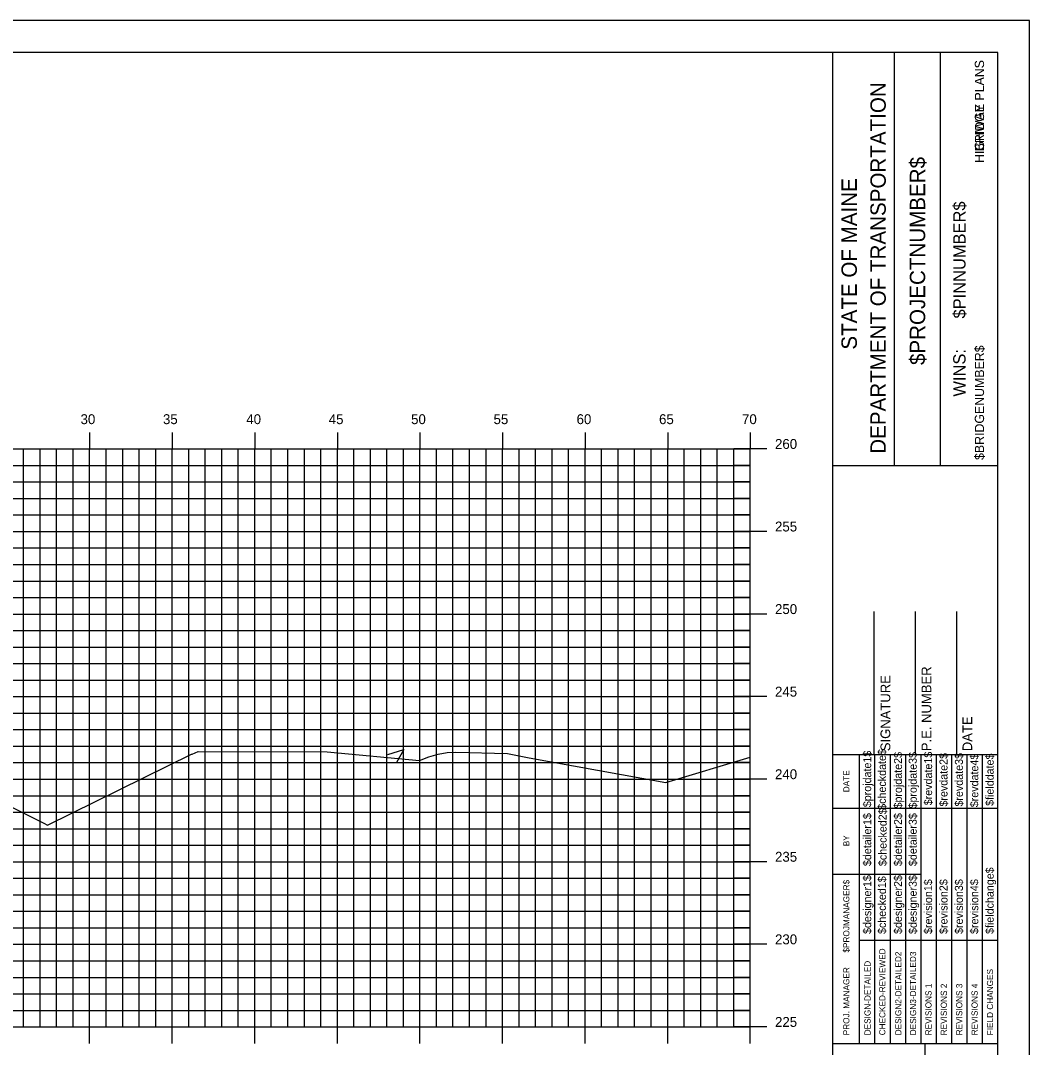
# Model space of a CAD drawing. Extents: x 1168600 to 1177589, y 610178 to 611246.
# Drawn here: x 1173756.9 to 1173818, y 610316.6 to 610378.7 of the extents above; entities that cross this region are included whole.
import ezdxf

# ---------------------------------------------------------------- set-up
doc = ezdxf.new("R2010")
doc.units = 0
for name, color, linetype in [('_Station Equation', 7, 'Continuous'), ('BORDER', 7, 'Continuous'), ('BRIDGE_TITLE', 7, 'Continuous'), ('D_Bridge_Centerline', 7, 'Continuous'), ('H_V ANNOTATION', 7, 'Continuous'), ('HIGHWAY_TITLE', 7, 'Continuous'), ('MAJOR', 7, 'Continuous'), ('MINOR', 7, 'Continuous'), ('PLOT BOUNDARY', 7, 'Continuous')]:
    doc.layers.add(name, color=color, linetype=linetype)

msp = doc.modelspace()

# ---------------------------------------------------------------- linework, layer by layer
at = {"layer": '_Station Equation'}
msp.add_lwpolyline([(1173752.581, 610332.93), (1173752.595, 610332.929), (1173752.669, 610332.928), (1173752.76, 610332.882), (1173758.282, 610330.134), (1173758.513, 610330.019), (1173767.223, 610334.317), (1173767.231, 610334.314), (1173767.278, 610334.313), (1173767.625, 610334.484), (1173775.435, 610334.453), (1173781.04, 610333.93), (1173781.606, 610334.157), (1173782.16, 610334.316), (1173782.702, 610334.41), (1173783.232, 610334.44), (1173786.36, 610334.364), (1173787.685, 610334.088), (1173795.949, 610332.595), (1173801.063, 610334.139)], dxfattribs=at)
at = {"layer": 'BORDER'}
for p, q in [((1173816.063, 610376.801), (1173656.063, 610376.801)), ((1173806.063, 610271.804), (1173806.063, 610376.804)), ((1173809.792, 610351.798), (1173809.792, 610376.798)), ((1173812.587, 610351.798), (1173812.587, 610376.798)), ((1173816.063, 610271.804), (1173816.063, 610376.804)), ((1173806.064, 610351.795), (1173816.063, 610351.795)), ((1173808.563, 610334.304), (1173808.563, 610342.952)), ((1173811.063, 610334.304), (1173811.063, 610342.952)), ((1173813.563, 610334.304), (1173813.563, 610342.952)), ((1173806.063, 610334.304), (1173816.063, 610334.304)), ((1173806.063, 610316.804), (1173816.063, 610316.804)), ((1173811.654, 610281.804), (1173811.654, 610316.804))]:
    msp.add_line(p, q, dxfattribs=at)
for points in [[(1173807.678, 610331.054), (1173807.678, 610334.304)], [(1173808.61, 610316.807), (1173808.61, 610334.304)], [(1173809.542, 610334.304), (1173809.542, 610316.807)], [(1173810.474, 610316.807), (1173810.474, 610334.304)], [(1173811.406, 610316.807), (1173811.406, 610334.304)], [(1173812.337, 610316.807), (1173812.337, 610334.304)], [(1173813.269, 610316.807), (1173813.269, 610334.304)], [(1173814.201, 610316.807), (1173814.201, 610334.304)], [(1173815.132, 610316.807), (1173815.132, 610334.304)], [(1173807.679, 610316.807), (1173807.679, 610333.598)], [(1173806.063, 610331.054), (1173816.063, 610331.054)], [(1173806.063, 610327.054), (1173807.679, 610327.054)], [(1173807.678, 610327.054), (1173811.405, 610327.054)], [(1173807.678, 610323.054), (1173816.063, 610323.054)]]:
    msp.add_lwpolyline(points, dxfattribs=at)
at = {"layer": 'D_Bridge_Centerline'}
msp.add_lwpolyline([(1173779.113, 610334.301), (1173780.093, 610334.606), (1173779.639, 610333.802)], dxfattribs=at)
at = {"layer": 'MAJOR'}
for p, q in [((1173761.063, 610353.803), (1173761.063, 610352.801)), ((1173766.063, 610353.803), (1173766.063, 610352.801)), ((1173771.063, 610353.803), (1173771.063, 610352.801)), ((1173776.063, 610353.803), (1173776.063, 610352.801)), ((1173781.063, 610353.803), (1173781.063, 610352.801)), ((1173786.063, 610353.803), (1173786.063, 610352.801)), ((1173791.063, 610353.803), (1173791.063, 610352.801)), ((1173796.063, 610353.803), (1173796.063, 610352.801)), ((1173801.063, 610353.803), (1173801.063, 610352.801)), ((1173661.063, 610352.801), (1173801.063, 610352.801)), ((1173661.063, 610352.801), (1173801.063, 610352.801)), ((1173761.063, 610317.801), (1173761.063, 610352.801)), ((1173766.063, 610317.801), (1173766.063, 610352.801)), ((1173771.063, 610317.801), (1173771.063, 610352.801)), ((1173776.063, 610317.801), (1173776.063, 610352.801)), ((1173781.063, 610317.801), (1173781.063, 610352.801)), ((1173786.063, 610317.801), (1173786.063, 610352.801)), ((1173791.063, 610317.801), (1173791.063, 610352.801)), ((1173796.063, 610317.801), (1173796.063, 610352.801)), ((1173802.065, 610352.801), (1173800.061, 610352.801)), ((1173801.063, 610317.801), (1173801.063, 610352.801)), ((1173801.063, 610317.801), (1173801.063, 610352.801)), ((1173661.063, 610347.801), (1173801.063, 610347.801)), ((1173802.065, 610347.801), (1173800.061, 610347.801)), ((1173661.063, 610342.801), (1173801.063, 610342.801)), ((1173802.065, 610342.801), (1173800.061, 610342.801)), ((1173661.063, 610337.801), (1173801.063, 610337.801)), ((1173802.065, 610337.801), (1173800.061, 610337.801)), ((1173661.063, 610332.801), (1173801.063, 610332.801)), ((1173802.065, 610332.801), (1173800.061, 610332.801)), ((1173661.063, 610327.801), (1173801.063, 610327.801)), ((1173802.065, 610327.801), (1173800.061, 610327.801)), ((1173661.063, 610322.801), (1173801.063, 610322.801)), ((1173802.065, 610322.801), (1173800.061, 610322.801)), ((1173661.063, 610317.801), (1173801.063, 610317.801)), ((1173661.063, 610317.801), (1173801.063, 610317.801)), ((1173761.063, 610316.799), (1173761.063, 610317.801)), ((1173766.063, 610316.799), (1173766.063, 610317.801)), ((1173771.063, 610316.799), (1173771.063, 610317.801)), ((1173776.063, 610316.799), (1173776.063, 610317.801)), ((1173781.063, 610316.799), (1173781.063, 610317.801)), ((1173786.063, 610316.799), (1173786.063, 610317.801)), ((1173791.063, 610316.799), (1173791.063, 610317.801)), ((1173796.063, 610316.799), (1173796.063, 610317.801)), ((1173802.065, 610317.801), (1173800.061, 610317.801)), ((1173801.063, 610316.799), (1173801.063, 610317.801))]:
    msp.add_line(p, q, dxfattribs=at)
at = {"layer": 'MINOR'}
for p, q in [((1173757.063, 610317.801), (1173757.063, 610352.801)), ((1173758.063, 610317.801), (1173758.063, 610352.801)), ((1173759.063, 610317.801), (1173759.063, 610352.801)), ((1173760.063, 610317.801), (1173760.063, 610352.801)), ((1173762.063, 610317.801), (1173762.063, 610352.801)), ((1173763.063, 610317.801), (1173763.063, 610352.801)), ((1173764.063, 610317.801), (1173764.063, 610352.801)), ((1173765.063, 610317.801), (1173765.063, 610352.801)), ((1173767.063, 610317.801), (1173767.063, 610352.801)), ((1173768.063, 610317.801), (1173768.063, 610352.801)), ((1173769.063, 610317.801), (1173769.063, 610352.801)), ((1173770.063, 610317.801), (1173770.063, 610352.801)), ((1173772.063, 610317.801), (1173772.063, 610352.801)), ((1173773.063, 610317.801), (1173773.063, 610352.801)), ((1173774.063, 610317.801), (1173774.063, 610352.801)), ((1173775.063, 610317.801), (1173775.063, 610352.801)), ((1173777.063, 610317.801), (1173777.063, 610352.801)), ((1173778.063, 610317.801), (1173778.063, 610352.801)), ((1173779.063, 610317.801), (1173779.063, 610352.801)), ((1173780.063, 610317.801), (1173780.063, 610352.801)), ((1173782.063, 610317.801), (1173782.063, 610352.801)), ((1173783.063, 610317.801), (1173783.063, 610352.801)), ((1173784.063, 610317.801), (1173784.063, 610352.801)), ((1173785.063, 610317.801), (1173785.063, 610352.801)), ((1173787.063, 610317.801), (1173787.063, 610352.801)), ((1173788.063, 610317.801), (1173788.063, 610352.801)), ((1173789.063, 610317.801), (1173789.063, 610352.801)), ((1173790.063, 610317.801), (1173790.063, 610352.801)), ((1173792.063, 610317.801), (1173792.063, 610352.801)), ((1173793.063, 610317.801), (1173793.063, 610352.801)), ((1173794.063, 610317.801), (1173794.063, 610352.801)), ((1173795.063, 610317.801), (1173795.063, 610352.801)), ((1173797.063, 610317.801), (1173797.063, 610352.801)), ((1173798.063, 610317.801), (1173798.063, 610352.801)), ((1173799.063, 610317.801), (1173799.063, 610352.801)), ((1173800.063, 610317.801), (1173800.063, 610352.801)), ((1173661.063, 610351.801), (1173801.063, 610351.801)), ((1173801.063, 610351.801), (1173800.061, 610351.801)), ((1173661.063, 610350.801), (1173801.063, 610350.801)), ((1173801.063, 610350.801), (1173800.061, 610350.801)), ((1173661.063, 610349.801), (1173801.063, 610349.801)), ((1173801.063, 610349.801), (1173800.061, 610349.801)), ((1173661.063, 610348.801), (1173801.063, 610348.801)), ((1173801.063, 610348.801), (1173800.061, 610348.801)), ((1173661.063, 610346.801), (1173801.063, 610346.801)), ((1173801.063, 610346.801), (1173800.061, 610346.801)), ((1173661.063, 610345.801), (1173801.063, 610345.801)), ((1173801.063, 610345.801), (1173800.061, 610345.801)), ((1173661.063, 610344.801), (1173801.063, 610344.801)), ((1173801.063, 610344.801), (1173800.061, 610344.801)), ((1173661.063, 610343.801), (1173801.063, 610343.801)), ((1173801.063, 610343.801), (1173800.061, 610343.801)), ((1173661.063, 610341.801), (1173801.063, 610341.801)), ((1173801.063, 610341.801), (1173800.061, 610341.801)), ((1173661.063, 610340.801), (1173801.063, 610340.801)), ((1173801.063, 610340.801), (1173800.061, 610340.801)), ((1173661.063, 610339.801), (1173801.063, 610339.801)), ((1173801.063, 610339.801), (1173800.061, 610339.801)), ((1173661.063, 610338.801), (1173801.063, 610338.801)), ((1173801.063, 610338.801), (1173800.061, 610338.801)), ((1173661.063, 610336.801), (1173801.063, 610336.801)), ((1173801.063, 610336.801), (1173800.061, 610336.801)), ((1173661.063, 610335.801), (1173801.063, 610335.801)), ((1173801.063, 610335.801), (1173800.061, 610335.801)), ((1173661.063, 610334.801), (1173801.063, 610334.801)), ((1173801.063, 610334.801), (1173800.061, 610334.801)), ((1173661.063, 610333.801), (1173801.063, 610333.801)), ((1173801.063, 610333.801), (1173800.061, 610333.801)), ((1173661.063, 610331.801), (1173801.063, 610331.801)), ((1173801.063, 610331.801), (1173800.061, 610331.801)), ((1173661.063, 610330.801), (1173801.063, 610330.801)), ((1173801.063, 610330.801), (1173800.061, 610330.801)), ((1173661.063, 610329.801), (1173801.063, 610329.801)), ((1173801.063, 610329.801), (1173800.061, 610329.801)), ((1173661.063, 610328.801), (1173801.063, 610328.801)), ((1173801.063, 610328.801), (1173800.061, 610328.801)), ((1173661.063, 610326.801), (1173801.063, 610326.801)), ((1173801.063, 610326.801), (1173800.061, 610326.801)), ((1173661.063, 610325.801), (1173801.063, 610325.801)), ((1173801.063, 610325.801), (1173800.061, 610325.801)), ((1173661.063, 610324.801), (1173801.063, 610324.801)), ((1173801.063, 610324.801), (1173800.061, 610324.801)), ((1173661.063, 610323.801), (1173801.063, 610323.801)), ((1173801.063, 610323.801), (1173800.061, 610323.801)), ((1173661.063, 610321.801), (1173801.063, 610321.801)), ((1173801.063, 610321.801), (1173800.061, 610321.801)), ((1173661.063, 610320.801), (1173801.063, 610320.801)), ((1173801.063, 610320.801), (1173800.061, 610320.801)), ((1173661.063, 610319.801), (1173801.063, 610319.801)), ((1173801.063, 610319.801), (1173800.061, 610319.801)), ((1173661.063, 610318.801), (1173801.063, 610318.801)), ((1173801.063, 610318.801), (1173800.061, 610318.801))]:
    msp.add_line(p, q, dxfattribs=at)
at = {"layer": 'PLOT BOUNDARY'}
msp.add_lwpolyline([(1173647.97, 610268.742), (1173817.97, 610268.742), (1173817.97, 610378.742), (1173647.97, 610378.742)], close=True, dxfattribs=at)

# ---------------------------------------------------------------- texts
at = {"layer": 'BORDER'}
for s, height, p in [('DEPARTMENT OF TRANSPORTATION', 0.93176, (1173809.27, 610352.507)), ('$PROJECTNUMBER$', 0.93176, (1173811.655, 610357.88)), ('STATE OF MAINE', 0.93176, (1173807.518, 610358.813)), ('$PINNUMBER$', 0.74527, (1173814.1, 610360.698)), ('WINS:', 0.7453, (1173814.098, 610355.969)), ('P.E. NUMBER', 0.59055, (1173812.024, 610334.496)), ('SIGNATURE', 0.5906, (1173809.543, 610334.496)), ('DATE', 0.5906, (1173814.504, 610334.496)), ('$projdate1$', 0.48455, (1173808.386, 610331.104)), ('$checkdate$', 0.48455, (1173809.28, 610330.947)), ('$projdate2$', 0.48455, (1173810.249, 610331.026)), ('$projdate3$', 0.48455, (1173811.144, 610331.026)), ('$revdate1$', 0.4845, (1173812.075, 610331.222)), ('$revdate2$', 0.4845, (1173813.007, 610331.144)), ('$revdate3$', 0.4845, (1173813.939, 610331.144)), ('$revdate4$', 0.4845, (1173814.87, 610331.104)), ('$fielddate$', 0.48455, (1173815.802, 610331.183)), ('DATE', 0.3714, (1173807.067, 610332.01)), ('$detailer1$', 0.48455, (1173808.386, 610327.539)), ('$checked2$', 0.4845, (1173809.318, 610327.539)), ('$detailer2$', 0.48455, (1173810.249, 610327.539)), ('$detailer3$', 0.48455, (1173811.144, 610327.539)), ('BY', 0.3714, (1173807.067, 610328.739)), ('$designer1$', 0.48455, (1173808.386, 610323.427)), ('$checked1$', 0.4845, (1173809.28, 610323.427)), ('$designer2$', 0.48455, (1173810.249, 610323.427)), ('$designer3$', 0.48455, (1173811.144, 610323.427)), ('$fieldchange$', 0.48455, (1173815.802, 610323.427)), ('$PROJMANAGER$', 0.37275, (1173807.067, 610322.299)), ('$revision1$', 0.48455, (1173812.075, 610323.427)), ('$revision2$', 0.48455, (1173813.007, 610323.427)), ('$revision3$', 0.48455, (1173813.939, 610323.427)), ('$revision4$', 0.48455, (1173814.87, 610323.427)), ('CHECKED-REVIEWED', 0.37275, (1173809.244, 610317.292)), ('DESIGN2-DETAILED2', 0.37275, (1173810.213, 610317.292)), ('DESIGN3-DETAILED3', 0.37275, (1173811.107, 610317.292)), ('PROJ. MANAGER', 0.37275, (1173807.067, 610317.292)), ('DESIGN-DETAILED', 0.37275, (1173808.35, 610317.292)), ('FIELD CHANGES', 0.37275, (1173815.766, 610317.292)), ('REVISIONS 1', 0.37275, (1173812.039, 610317.292)), ('REVISIONS 2', 0.37275, (1173812.971, 610317.292)), ('REVISIONS 3', 0.37275, (1173813.902, 610317.292)), ('REVISIONS 4', 0.37275, (1173814.834, 610317.292))]:
    msp.add_text(s, height=height, rotation=90, dxfattribs=at).set_placement(p)
at = {"layer": 'BRIDGE_TITLE'}
for s, p in [('BRIDGE PLANS', (1173815.221, 610370.825)), ('$BRIDGENUMBER$', (1173815.221, 610352.131))]:
    msp.add_text(s, height=0.55901, rotation=90, dxfattribs=at).set_placement(p)
at = {"layer": 'H_V ANNOTATION'}
for s, p in [('30', (1173760.512, 610354.301)), ('35', (1173765.503, 610354.301)), ('40', (1173770.549, 610354.301)), ('45', (1173775.541, 610354.301)), ('50', (1173780.527, 610354.301)), ('55', (1173785.519, 610354.301)), ('60', (1173790.549, 610354.301)), ('65', (1173795.541, 610354.301)), ('70', (1173800.565, 610354.301)), ('260', (1173802.563, 610352.801)), ('255', (1173802.563, 610347.801)), ('250', (1173802.563, 610342.801)), ('245', (1173802.563, 610337.801)), ('240', (1173802.563, 610332.801)), ('235', (1173802.563, 610327.801)), ('230', (1173802.563, 610322.801)), ('225', (1173802.563, 610317.801))]:
    msp.add_text(s, height=0.6, dxfattribs=at).set_placement(p)
at = {"layer": 'HIGHWAY_TITLE'}
msp.add_text('HIGHWAY PLANS', height=0.55901, rotation=90, dxfattribs=at).set_placement((1173815.221, 610370.116))

doc.saveas('drawing.dxf')
